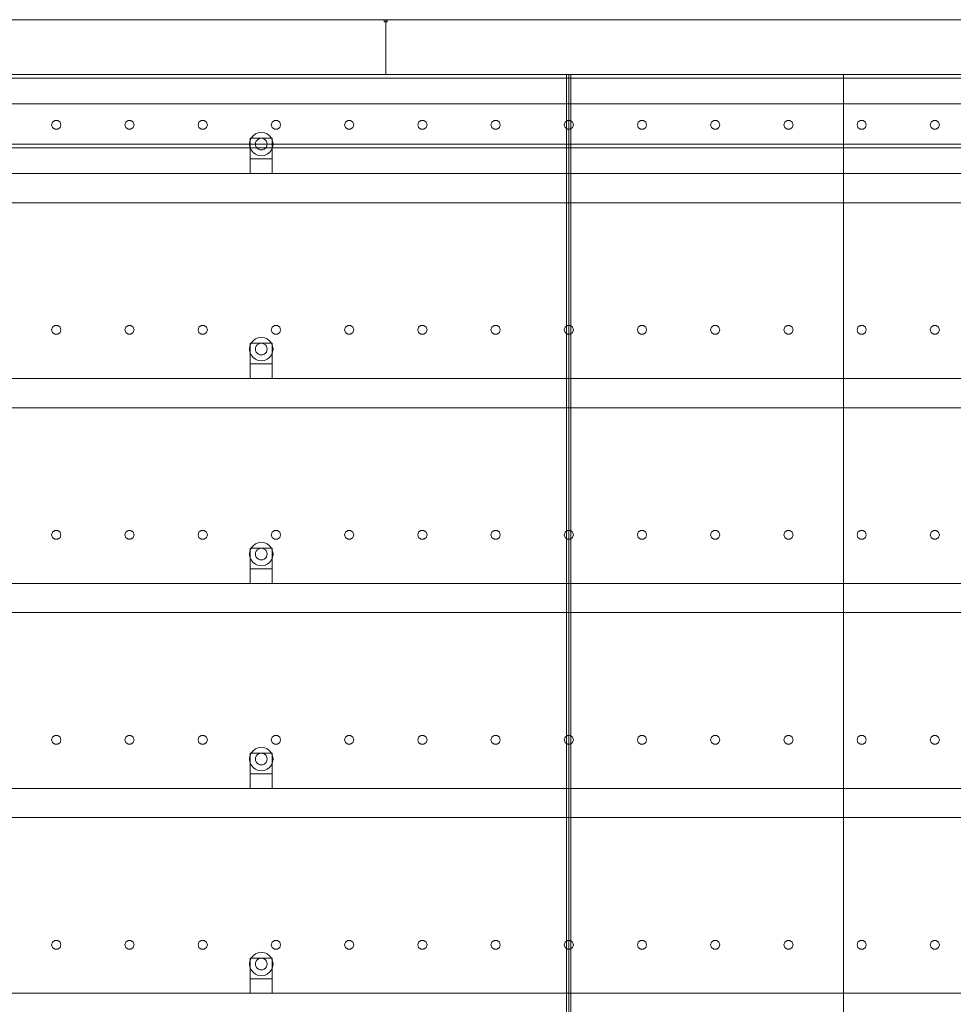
# Model space of a CAD drawing. Header units: millimetres. Extents: x -3490 to 61924, y -72580 to 6847.
# Tile 1003 of 1056: x 56711 to 57986, y 1655 to 3000. Entities that reach past the tile are written whole.
import ezdxf

# ---------------------------------------------------------------- set-up
doc = ezdxf.new("R2010")
doc.units = ezdxf.units.MM
doc.layers.add('lateral_secador', color=7, linetype='Continuous', lineweight=0)

msp = doc.modelspace()

# ---------------------------------------------------------------- linework, layer by layer
at = {"layer": 'lateral_secador'}
for p, q in [((56211.134, 3000), (57211.134, 3000)), ((57209.134, 3000), (57213.134, 3000)), ((57209.134, 3000), (57209.134, 2997)), ((57211.134, 2925), (57211.134, 3000)), ((57211.134, 3000), (58211.134, 3000)), ((57213.134, 2997), (57213.134, 3000)), ((57209.134, 2997), (57213.134, 2997)), ((40461.134, 2925), (60461.134, 2925)), ((40461.134, 2920), (60461.134, 2920)), ((56211.134, 2925), (57211.134, 2925)), ((56461.134, 2925), (57461.134, 2925)), ((57211.134, 2925), (58211.134, 2925)), ((57458.134, 2925), (57464.134, 2925)), ((57458.134, 2925), (57458.134, 60)), ((57461.134, 0), (57461.134, 2925)), ((57461.134, 2925), (57836.134, 2925)), ((57464.134, 60), (57464.134, 2925)), ((57836.134, 0), (57836.134, 2925)), ((57836.134, 2925), (58286.134, 2925)), ((57836.134, 2925), (57836.134, 1400)), ((40461.134, 2885), (60461.134, 2885)), ((56755.997, 2860.082), (56754.784, 2856.35)), ((56754.784, 2856.35), (56755.997, 2852.618)), ((56759.172, 2862.389), (56755.997, 2860.082)), ((56755.997, 2852.618), (56759.172, 2850.311)), ((56763.096, 2862.389), (56759.172, 2862.389)), ((56766.271, 2860.082), (56763.096, 2862.389)), ((56763.096, 2850.311), (56766.271, 2852.618)), ((56767.484, 2856.35), (56766.271, 2860.082)), ((56766.271, 2852.618), (56767.484, 2856.35)), ((56855.997, 2860.082), (56854.784, 2856.35)), ((56854.784, 2856.35), (56855.997, 2852.618)), ((56859.172, 2862.389), (56855.997, 2860.082)), ((56855.997, 2852.618), (56859.172, 2850.311)), ((56863.096, 2862.389), (56859.172, 2862.389)), ((56866.271, 2860.082), (56863.096, 2862.389)), ((56863.096, 2850.311), (56866.271, 2852.618)), ((56867.484, 2856.35), (56866.271, 2860.082)), ((56866.271, 2852.618), (56867.484, 2856.35)), ((56955.997, 2860.082), (56954.784, 2856.35)), ((56954.784, 2856.35), (56955.997, 2852.618)), ((56959.172, 2862.389), (56955.997, 2860.082)), ((56955.997, 2852.618), (56959.172, 2850.311)), ((56963.096, 2862.389), (56959.172, 2862.389)), ((56966.271, 2860.082), (56963.096, 2862.389)), ((56963.096, 2850.311), (56966.271, 2852.618)), ((56967.484, 2856.35), (56966.271, 2860.082)), ((56966.271, 2852.618), (56967.484, 2856.35)), ((57055.997, 2860.082), (57054.784, 2856.35)), ((57054.784, 2856.35), (57055.997, 2852.618)), ((57059.172, 2862.389), (57055.997, 2860.082)), ((57055.997, 2852.618), (57059.172, 2850.311)), ((57063.096, 2862.389), (57059.172, 2862.389)), ((57066.271, 2860.082), (57063.096, 2862.389)), ((57063.096, 2850.311), (57066.271, 2852.618)), ((57067.484, 2856.35), (57066.271, 2860.082)), ((57066.271, 2852.618), (57067.484, 2856.35)), ((57155.997, 2860.082), (57154.784, 2856.35)), ((57154.784, 2856.35), (57155.997, 2852.618)), ((57159.172, 2862.389), (57155.997, 2860.082)), ((57155.997, 2852.618), (57159.172, 2850.311)), ((57163.096, 2862.389), (57159.172, 2862.389)), ((57166.271, 2860.082), (57163.096, 2862.389)), ((57163.096, 2850.311), (57166.271, 2852.618)), ((57167.484, 2856.35), (57166.271, 2860.082)), ((57166.271, 2852.618), (57167.484, 2856.35)), ((57255.997, 2860.082), (57254.784, 2856.35)), ((57254.784, 2856.35), (57255.997, 2852.618)), ((57259.172, 2862.389), (57255.997, 2860.082)), ((57255.997, 2852.618), (57259.172, 2850.311)), ((57263.096, 2862.389), (57259.172, 2862.389)), ((57266.271, 2860.082), (57263.096, 2862.389)), ((57263.096, 2850.311), (57266.271, 2852.618)), ((57267.484, 2856.35), (57266.271, 2860.082)), ((57266.271, 2852.618), (57267.484, 2856.35)), ((57355.997, 2860.082), (57354.784, 2856.35)), ((57354.784, 2856.35), (57355.997, 2852.618)), ((57359.172, 2862.389), (57355.997, 2860.082)), ((57355.997, 2852.618), (57359.172, 2850.311)), ((57363.096, 2862.389), (57359.172, 2862.389)), ((57366.271, 2860.082), (57363.096, 2862.389)), ((57363.096, 2850.311), (57366.271, 2852.618)), ((57367.484, 2856.35), (57366.271, 2860.082)), ((57366.271, 2852.618), (57367.484, 2856.35)), ((57455.997, 2860.082), (57454.784, 2856.35)), ((57454.784, 2856.35), (57455.997, 2852.618)), ((57459.172, 2862.389), (57455.997, 2860.082)), ((57455.997, 2852.618), (57459.172, 2850.311)), ((57463.096, 2862.389), (57459.172, 2862.389)), ((57466.271, 2860.082), (57463.096, 2862.389)), ((57463.096, 2850.311), (57466.271, 2852.618)), ((57467.484, 2856.35), (57466.271, 2860.082)), ((57466.271, 2852.618), (57467.484, 2856.35)), ((57555.997, 2860.082), (57554.784, 2856.35)), ((57554.784, 2856.35), (57555.997, 2852.618)), ((57559.172, 2862.389), (57555.997, 2860.082)), ((57555.997, 2852.618), (57559.172, 2850.311)), ((57563.096, 2862.389), (57559.172, 2862.389)), ((57566.271, 2860.082), (57563.096, 2862.389)), ((57563.096, 2850.311), (57566.271, 2852.618)), ((57567.484, 2856.35), (57566.271, 2860.082)), ((57566.271, 2852.618), (57567.484, 2856.35)), ((57655.997, 2860.082), (57654.784, 2856.35)), ((57654.784, 2856.35), (57655.997, 2852.618)), ((57659.172, 2862.389), (57655.997, 2860.082)), ((57655.997, 2852.618), (57659.172, 2850.311)), ((57663.096, 2862.389), (57659.172, 2862.389)), ((57666.271, 2860.082), (57663.096, 2862.389)), ((57663.096, 2850.311), (57666.271, 2852.618)), ((57667.484, 2856.35), (57666.271, 2860.082)), ((57666.271, 2852.618), (57667.484, 2856.35)), ((57755.997, 2860.082), (57754.784, 2856.35)), ((57754.784, 2856.35), (57755.997, 2852.618)), ((57759.172, 2862.389), (57755.997, 2860.082)), ((57755.997, 2852.618), (57759.172, 2850.311)), ((57763.096, 2862.389), (57759.172, 2862.389)), ((57766.271, 2860.082), (57763.096, 2862.389)), ((57763.096, 2850.311), (57766.271, 2852.618)), ((57767.484, 2856.35), (57766.271, 2860.082)), ((57766.271, 2852.618), (57767.484, 2856.35)), ((57855.997, 2860.082), (57854.784, 2856.35)), ((57854.784, 2856.35), (57855.997, 2852.618)), ((57859.172, 2862.389), (57855.997, 2860.082)), ((57855.997, 2852.618), (57859.172, 2850.311)), ((57863.096, 2862.389), (57859.172, 2862.389)), ((57866.271, 2860.082), (57863.096, 2862.389)), ((57863.096, 2850.311), (57866.271, 2852.618)), ((57867.484, 2856.35), (57866.271, 2860.082)), ((57866.271, 2852.618), (57867.484, 2856.35)), ((57955.997, 2860.082), (57954.784, 2856.35)), ((57954.784, 2856.35), (57955.997, 2852.618)), ((57959.172, 2862.389), (57955.997, 2860.082)), ((57955.997, 2852.618), (57959.172, 2850.311)), ((57963.096, 2862.389), (57959.172, 2862.389)), ((57966.271, 2860.082), (57963.096, 2862.389)), ((57963.096, 2850.311), (57966.271, 2852.618)), ((57967.484, 2856.35), (57966.271, 2860.082)), ((57966.271, 2852.618), (57967.484, 2856.35)), ((56759.172, 2850.311), (56763.096, 2850.311)), ((56859.172, 2850.311), (56863.096, 2850.311)), ((56959.172, 2850.311), (56963.096, 2850.311)), ((57027.277, 2838), (57025.679, 2834.141)), ((57026.134, 2838), (57056.134, 2838)), ((57026.134, 2838), (57026.134, 2810)), ((57029.82, 2841.314), (57027.277, 2838)), ((57033.134, 2843.856), (57029.82, 2841.314)), ((57036.993, 2845.455), (57033.134, 2843.856)), ((57041.134, 2846), (57036.993, 2845.455)), ((57041.134, 2838), (57039.063, 2837.727)), ((57045.275, 2845.455), (57041.134, 2846)), ((57043.204, 2837.727), (57041.134, 2838)), ((57049.134, 2843.856), (57045.275, 2845.455)), ((57052.448, 2841.314), (57049.134, 2843.856)), ((57054.99, 2838), (57052.448, 2841.314)), ((57056.589, 2834.141), (57054.99, 2838)), ((57056.134, 2810), (57056.134, 2838)), ((57059.172, 2850.311), (57063.096, 2850.311)), ((57159.172, 2850.311), (57163.096, 2850.311)), ((57259.172, 2850.311), (57263.096, 2850.311)), ((57359.172, 2850.311), (57363.096, 2850.311)), ((57459.172, 2850.311), (57463.096, 2850.311)), ((57559.172, 2850.311), (57563.096, 2850.311)), ((57659.172, 2850.311), (57663.096, 2850.311)), ((57759.172, 2850.311), (57763.096, 2850.311)), ((57859.172, 2850.311), (57863.096, 2850.311)), ((57959.172, 2850.311), (57963.096, 2850.311)), ((40461.134, 2830), (60461.134, 2830)), ((40461.134, 2825), (60461.134, 2825)), ((57025.679, 2834.141), (57025.134, 2830)), ((57025.134, 2830), (57025.679, 2825.859)), ((57025.679, 2825.859), (57027.277, 2822)), ((57033.406, 2832.071), (57033.134, 2830)), ((57033.134, 2830), (57033.406, 2827.929)), ((57034.206, 2834), (57033.406, 2832.071)), ((57033.406, 2827.929), (57034.206, 2826)), ((57035.477, 2835.657), (57034.206, 2834)), ((57034.206, 2826), (57035.477, 2824.343)), ((57037.134, 2836.928), (57035.477, 2835.657)), ((57039.063, 2837.727), (57037.134, 2836.928)), ((57045.134, 2836.928), (57043.204, 2837.727)), ((57046.791, 2835.657), (57045.134, 2836.928)), ((57048.062, 2834), (57046.791, 2835.657)), ((57046.791, 2824.343), (57048.062, 2826)), ((57048.861, 2832.071), (57048.062, 2834)), ((57048.062, 2826), (57048.861, 2827.929)), ((57049.134, 2830), (57048.861, 2832.071)), ((57048.861, 2827.929), (57049.134, 2830)), ((57054.99, 2822), (57056.589, 2825.859)), ((57057.134, 2830), (57056.589, 2834.141)), ((57056.589, 2825.859), (57057.134, 2830)), ((57027.277, 2822), (57029.82, 2818.686)), ((57029.82, 2818.686), (57033.134, 2816.144)), ((57033.134, 2816.144), (57036.993, 2814.545)), ((57035.477, 2824.343), (57037.134, 2823.072)), ((57036.993, 2814.545), (57041.134, 2814)), ((57037.134, 2823.072), (57039.063, 2822.273)), ((57039.063, 2822.273), (57041.134, 2822)), ((57041.134, 2822), (57043.204, 2822.273)), ((57041.134, 2814), (57045.275, 2814.545)), ((57043.204, 2822.273), (57045.134, 2823.072)), ((57045.134, 2823.072), (57046.791, 2824.343)), ((57045.275, 2814.545), (57049.134, 2816.144)), ((57049.134, 2816.144), (57052.448, 2818.686)), ((57052.448, 2818.686), (57054.99, 2822)), ((57026.134, 2810), (57056.134, 2810)), ((57026.134, 2810), (57026.134, 2790)), ((57056.134, 2790), (57056.134, 2810)), ((40811.134, 2790), (60111.134, 2790)), ((57026.134, 2790), (57056.134, 2790)), ((40811.134, 2750), (60111.134, 2750)), ((56755.997, 2580.082), (56754.784, 2576.35)), ((56754.784, 2576.35), (56755.997, 2572.618)), ((56759.172, 2582.389), (56755.997, 2580.082)), ((56755.997, 2572.618), (56759.172, 2570.311)), ((56763.096, 2582.389), (56759.172, 2582.389)), ((56759.172, 2570.311), (56763.096, 2570.311)), ((56766.271, 2580.082), (56763.096, 2582.389)), ((56763.096, 2570.311), (56766.271, 2572.618)), ((56767.484, 2576.35), (56766.271, 2580.082)), ((56766.271, 2572.618), (56767.484, 2576.35)), ((56855.997, 2580.082), (56854.784, 2576.35)), ((56854.784, 2576.35), (56855.997, 2572.618)), ((56859.172, 2582.389), (56855.997, 2580.082)), ((56855.997, 2572.618), (56859.172, 2570.311)), ((56863.096, 2582.389), (56859.172, 2582.389)), ((56859.172, 2570.311), (56863.096, 2570.311)), ((56866.271, 2580.082), (56863.096, 2582.389)), ((56863.096, 2570.311), (56866.271, 2572.618)), ((56867.484, 2576.35), (56866.271, 2580.082)), ((56866.271, 2572.618), (56867.484, 2576.35)), ((56955.997, 2580.082), (56954.784, 2576.35)), ((56954.784, 2576.35), (56955.997, 2572.618)), ((56959.172, 2582.389), (56955.997, 2580.082)), ((56955.997, 2572.618), (56959.172, 2570.311)), ((56963.096, 2582.389), (56959.172, 2582.389)), ((56959.172, 2570.311), (56963.096, 2570.311)), ((56966.271, 2580.082), (56963.096, 2582.389)), ((56963.096, 2570.311), (56966.271, 2572.618)), ((56967.484, 2576.35), (56966.271, 2580.082)), ((56966.271, 2572.618), (56967.484, 2576.35)), ((57055.997, 2580.082), (57054.784, 2576.35)), ((57054.784, 2576.35), (57055.997, 2572.618)), ((57059.172, 2582.389), (57055.997, 2580.082)), ((57055.997, 2572.618), (57059.172, 2570.311)), ((57063.096, 2582.389), (57059.172, 2582.389)), ((57059.172, 2570.311), (57063.096, 2570.311)), ((57066.271, 2580.082), (57063.096, 2582.389)), ((57063.096, 2570.311), (57066.271, 2572.618)), ((57067.484, 2576.35), (57066.271, 2580.082)), ((57066.271, 2572.618), (57067.484, 2576.35)), ((57155.997, 2580.082), (57154.784, 2576.35)), ((57154.784, 2576.35), (57155.997, 2572.618)), ((57159.172, 2582.389), (57155.997, 2580.082)), ((57155.997, 2572.618), (57159.172, 2570.311)), ((57163.096, 2582.389), (57159.172, 2582.389)), ((57159.172, 2570.311), (57163.096, 2570.311)), ((57166.271, 2580.082), (57163.096, 2582.389)), ((57163.096, 2570.311), (57166.271, 2572.618)), ((57167.484, 2576.35), (57166.271, 2580.082)), ((57166.271, 2572.618), (57167.484, 2576.35)), ((57255.997, 2580.082), (57254.784, 2576.35)), ((57254.784, 2576.35), (57255.997, 2572.618)), ((57259.172, 2582.389), (57255.997, 2580.082)), ((57255.997, 2572.618), (57259.172, 2570.311)), ((57263.096, 2582.389), (57259.172, 2582.389)), ((57259.172, 2570.311), (57263.096, 2570.311)), ((57266.271, 2580.082), (57263.096, 2582.389)), ((57263.096, 2570.311), (57266.271, 2572.618)), ((57267.484, 2576.35), (57266.271, 2580.082)), ((57266.271, 2572.618), (57267.484, 2576.35)), ((57355.997, 2580.082), (57354.784, 2576.35)), ((57354.784, 2576.35), (57355.997, 2572.618)), ((57359.172, 2582.389), (57355.997, 2580.082)), ((57355.997, 2572.618), (57359.172, 2570.311)), ((57363.096, 2582.389), (57359.172, 2582.389)), ((57359.172, 2570.311), (57363.096, 2570.311)), ((57366.271, 2580.082), (57363.096, 2582.389)), ((57363.096, 2570.311), (57366.271, 2572.618)), ((57367.484, 2576.35), (57366.271, 2580.082)), ((57366.271, 2572.618), (57367.484, 2576.35)), ((57455.997, 2580.082), (57454.784, 2576.35)), ((57454.784, 2576.35), (57455.997, 2572.618)), ((57459.172, 2582.389), (57455.997, 2580.082)), ((57455.997, 2572.618), (57459.172, 2570.311)), ((57463.096, 2582.389), (57459.172, 2582.389)), ((57459.172, 2570.311), (57463.096, 2570.311)), ((57466.271, 2580.082), (57463.096, 2582.389)), ((57463.096, 2570.311), (57466.271, 2572.618)), ((57467.484, 2576.35), (57466.271, 2580.082)), ((57466.271, 2572.618), (57467.484, 2576.35)), ((57555.997, 2580.082), (57554.784, 2576.35)), ((57554.784, 2576.35), (57555.997, 2572.618)), ((57559.172, 2582.389), (57555.997, 2580.082)), ((57555.997, 2572.618), (57559.172, 2570.311)), ((57563.096, 2582.389), (57559.172, 2582.389)), ((57559.172, 2570.311), (57563.096, 2570.311)), ((57566.271, 2580.082), (57563.096, 2582.389)), ((57563.096, 2570.311), (57566.271, 2572.618)), ((57567.484, 2576.35), (57566.271, 2580.082)), ((57566.271, 2572.618), (57567.484, 2576.35)), ((57655.997, 2580.082), (57654.784, 2576.35)), ((57654.784, 2576.35), (57655.997, 2572.618)), ((57659.172, 2582.389), (57655.997, 2580.082)), ((57655.997, 2572.618), (57659.172, 2570.311)), ((57663.096, 2582.389), (57659.172, 2582.389)), ((57659.172, 2570.311), (57663.096, 2570.311)), ((57666.271, 2580.082), (57663.096, 2582.389)), ((57663.096, 2570.311), (57666.271, 2572.618)), ((57667.484, 2576.35), (57666.271, 2580.082)), ((57666.271, 2572.618), (57667.484, 2576.35)), ((57755.997, 2580.082), (57754.784, 2576.35)), ((57754.784, 2576.35), (57755.997, 2572.618)), ((57759.172, 2582.389), (57755.997, 2580.082)), ((57755.997, 2572.618), (57759.172, 2570.311)), ((57763.096, 2582.389), (57759.172, 2582.389)), ((57759.172, 2570.311), (57763.096, 2570.311)), ((57766.271, 2580.082), (57763.096, 2582.389)), ((57763.096, 2570.311), (57766.271, 2572.618)), ((57767.484, 2576.35), (57766.271, 2580.082)), ((57766.271, 2572.618), (57767.484, 2576.35)), ((57855.997, 2580.082), (57854.784, 2576.35)), ((57854.784, 2576.35), (57855.997, 2572.618)), ((57859.172, 2582.389), (57855.997, 2580.082)), ((57855.997, 2572.618), (57859.172, 2570.311)), ((57863.096, 2582.389), (57859.172, 2582.389)), ((57859.172, 2570.311), (57863.096, 2570.311)), ((57866.271, 2580.082), (57863.096, 2582.389)), ((57863.096, 2570.311), (57866.271, 2572.618)), ((57867.484, 2576.35), (57866.271, 2580.082)), ((57866.271, 2572.618), (57867.484, 2576.35)), ((57955.997, 2580.082), (57954.784, 2576.35)), ((57954.784, 2576.35), (57955.997, 2572.618)), ((57959.172, 2582.389), (57955.997, 2580.082)), ((57955.997, 2572.618), (57959.172, 2570.311)), ((57963.096, 2582.389), (57959.172, 2582.389)), ((57959.172, 2570.311), (57963.096, 2570.311)), ((57966.271, 2580.082), (57963.096, 2582.389)), ((57963.096, 2570.311), (57966.271, 2572.618)), ((57967.484, 2576.35), (57966.271, 2580.082)), ((57966.271, 2572.618), (57967.484, 2576.35)), ((57027.277, 2558), (57025.679, 2554.141)), ((57026.134, 2558), (57056.134, 2558)), ((57026.134, 2558), (57026.134, 2530)), ((57029.82, 2561.314), (57027.277, 2558)), ((57033.134, 2563.856), (57029.82, 2561.314)), ((57036.993, 2565.455), (57033.134, 2563.856)), ((57035.477, 2555.657), (57034.206, 2554)), ((57037.134, 2556.928), (57035.477, 2555.657)), ((57041.134, 2566), (57036.993, 2565.455)), ((57039.063, 2557.727), (57037.134, 2556.928)), ((57041.134, 2558), (57039.063, 2557.727)), ((57045.275, 2565.455), (57041.134, 2566)), ((57043.204, 2557.727), (57041.134, 2558)), ((57045.134, 2556.928), (57043.204, 2557.727)), ((57046.791, 2555.657), (57045.134, 2556.928)), ((57049.134, 2563.856), (57045.275, 2565.455)), ((57048.062, 2554), (57046.791, 2555.657)), ((57052.448, 2561.314), (57049.134, 2563.856)), ((57054.99, 2558), (57052.448, 2561.314)), ((57056.589, 2554.141), (57054.99, 2558)), ((57056.134, 2530), (57056.134, 2558)), ((57025.679, 2554.141), (57025.134, 2550)), ((57025.134, 2550), (57025.679, 2545.859)), ((57025.679, 2545.859), (57027.277, 2542)), ((57033.406, 2552.071), (57033.134, 2550)), ((57033.134, 2550), (57033.406, 2547.929)), ((57034.206, 2554), (57033.406, 2552.071)), ((57033.406, 2547.929), (57034.206, 2546)), ((57034.206, 2546), (57035.477, 2544.343)), ((57035.477, 2544.343), (57037.134, 2543.072)), ((57037.134, 2543.072), (57039.063, 2542.273)), ((57039.063, 2542.273), (57041.134, 2542)), ((57041.134, 2542), (57043.204, 2542.273)), ((57043.204, 2542.273), (57045.134, 2543.072)), ((57045.134, 2543.072), (57046.791, 2544.343)), ((57046.791, 2544.343), (57048.062, 2546)), ((57048.861, 2552.071), (57048.062, 2554)), ((57048.062, 2546), (57048.861, 2547.929)), ((57049.134, 2550), (57048.861, 2552.071)), ((57048.861, 2547.929), (57049.134, 2550)), ((57054.99, 2542), (57056.589, 2545.859)), ((57057.134, 2550), (57056.589, 2554.141)), ((57056.589, 2545.859), (57057.134, 2550)), ((57026.134, 2530), (57056.134, 2530)), ((57026.134, 2530), (57026.134, 2510)), ((57027.277, 2542), (57029.82, 2538.686)), ((57029.82, 2538.686), (57033.134, 2536.144)), ((57033.134, 2536.144), (57036.993, 2534.545)), ((57036.993, 2534.545), (57041.134, 2534)), ((57041.134, 2534), (57045.275, 2534.545)), ((57045.275, 2534.545), (57049.134, 2536.144)), ((57049.134, 2536.144), (57052.448, 2538.686)), ((57052.448, 2538.686), (57054.99, 2542)), ((57056.134, 2510), (57056.134, 2530)), ((40811.134, 2510), (60111.134, 2510)), ((57026.134, 2510), (57056.134, 2510)), ((40811.134, 2470), (60111.134, 2470)), ((56755.997, 2300.082), (56754.784, 2296.35)), ((56759.172, 2302.389), (56755.997, 2300.082)), ((56763.096, 2302.389), (56759.172, 2302.389)), ((56766.271, 2300.082), (56763.096, 2302.389)), ((56767.484, 2296.35), (56766.271, 2300.082)), ((56855.997, 2300.082), (56854.784, 2296.35)), ((56859.172, 2302.389), (56855.997, 2300.082)), ((56863.096, 2302.389), (56859.172, 2302.389)), ((56866.271, 2300.082), (56863.096, 2302.389)), ((56867.484, 2296.35), (56866.271, 2300.082)), ((56955.997, 2300.082), (56954.784, 2296.35)), ((56959.172, 2302.389), (56955.997, 2300.082)), ((56963.096, 2302.389), (56959.172, 2302.389)), ((56966.271, 2300.082), (56963.096, 2302.389)), ((56967.484, 2296.35), (56966.271, 2300.082)), ((57055.997, 2300.082), (57054.784, 2296.35)), ((57059.172, 2302.389), (57055.997, 2300.082)), ((57063.096, 2302.389), (57059.172, 2302.389)), ((57066.271, 2300.082), (57063.096, 2302.389)), ((57067.484, 2296.35), (57066.271, 2300.082)), ((57155.997, 2300.082), (57154.784, 2296.35)), ((57159.172, 2302.389), (57155.997, 2300.082)), ((57163.096, 2302.389), (57159.172, 2302.389)), ((57166.271, 2300.082), (57163.096, 2302.389)), ((57167.484, 2296.35), (57166.271, 2300.082)), ((57255.997, 2300.082), (57254.784, 2296.35)), ((57259.172, 2302.389), (57255.997, 2300.082)), ((57263.096, 2302.389), (57259.172, 2302.389)), ((57266.271, 2300.082), (57263.096, 2302.389)), ((57267.484, 2296.35), (57266.271, 2300.082)), ((57355.997, 2300.082), (57354.784, 2296.35)), ((57359.172, 2302.389), (57355.997, 2300.082)), ((57363.096, 2302.389), (57359.172, 2302.389)), ((57366.271, 2300.082), (57363.096, 2302.389)), ((57367.484, 2296.35), (57366.271, 2300.082)), ((57455.997, 2300.082), (57454.784, 2296.35)), ((57459.172, 2302.389), (57455.997, 2300.082)), ((57463.096, 2302.389), (57459.172, 2302.389)), ((57466.271, 2300.082), (57463.096, 2302.389)), ((57467.484, 2296.35), (57466.271, 2300.082)), ((57555.997, 2300.082), (57554.784, 2296.35)), ((57559.172, 2302.389), (57555.997, 2300.082)), ((57563.096, 2302.389), (57559.172, 2302.389)), ((57566.271, 2300.082), (57563.096, 2302.389)), ((57567.484, 2296.35), (57566.271, 2300.082)), ((57655.997, 2300.082), (57654.784, 2296.35)), ((57659.172, 2302.389), (57655.997, 2300.082)), ((57663.096, 2302.389), (57659.172, 2302.389)), ((57666.271, 2300.082), (57663.096, 2302.389)), ((57667.484, 2296.35), (57666.271, 2300.082)), ((57755.997, 2300.082), (57754.784, 2296.35)), ((57759.172, 2302.389), (57755.997, 2300.082)), ((57763.096, 2302.389), (57759.172, 2302.389)), ((57766.271, 2300.082), (57763.096, 2302.389)), ((57767.484, 2296.35), (57766.271, 2300.082)), ((57855.997, 2300.082), (57854.784, 2296.35)), ((57859.172, 2302.389), (57855.997, 2300.082)), ((57863.096, 2302.389), (57859.172, 2302.389)), ((57866.271, 2300.082), (57863.096, 2302.389)), ((57867.484, 2296.35), (57866.271, 2300.082)), ((57955.997, 2300.082), (57954.784, 2296.35)), ((57959.172, 2302.389), (57955.997, 2300.082)), ((57963.096, 2302.389), (57959.172, 2302.389)), ((57966.271, 2300.082), (57963.096, 2302.389)), ((57967.484, 2296.35), (57966.271, 2300.082)), ((56754.784, 2296.35), (56755.997, 2292.618)), ((56755.997, 2292.618), (56759.172, 2290.311)), ((56759.172, 2290.311), (56763.096, 2290.311)), ((56763.096, 2290.311), (56766.271, 2292.618)), ((56766.271, 2292.618), (56767.484, 2296.35)), ((56854.784, 2296.35), (56855.997, 2292.618)), ((56855.997, 2292.618), (56859.172, 2290.311)), ((56859.172, 2290.311), (56863.096, 2290.311)), ((56863.096, 2290.311), (56866.271, 2292.618)), ((56866.271, 2292.618), (56867.484, 2296.35)), ((56954.784, 2296.35), (56955.997, 2292.618)), ((56955.997, 2292.618), (56959.172, 2290.311)), ((56959.172, 2290.311), (56963.096, 2290.311)), ((56963.096, 2290.311), (56966.271, 2292.618)), ((56966.271, 2292.618), (56967.484, 2296.35)), ((57054.784, 2296.35), (57055.997, 2292.618)), ((57055.997, 2292.618), (57059.172, 2290.311)), ((57059.172, 2290.311), (57063.096, 2290.311)), ((57063.096, 2290.311), (57066.271, 2292.618)), ((57066.271, 2292.618), (57067.484, 2296.35)), ((57154.784, 2296.35), (57155.997, 2292.618)), ((57155.997, 2292.618), (57159.172, 2290.311)), ((57159.172, 2290.311), (57163.096, 2290.311)), ((57163.096, 2290.311), (57166.271, 2292.618)), ((57166.271, 2292.618), (57167.484, 2296.35)), ((57254.784, 2296.35), (57255.997, 2292.618)), ((57255.997, 2292.618), (57259.172, 2290.311)), ((57259.172, 2290.311), (57263.096, 2290.311)), ((57263.096, 2290.311), (57266.271, 2292.618)), ((57266.271, 2292.618), (57267.484, 2296.35)), ((57354.784, 2296.35), (57355.997, 2292.618)), ((57355.997, 2292.618), (57359.172, 2290.311)), ((57359.172, 2290.311), (57363.096, 2290.311)), ((57363.096, 2290.311), (57366.271, 2292.618)), ((57366.271, 2292.618), (57367.484, 2296.35)), ((57454.784, 2296.35), (57455.997, 2292.618)), ((57455.997, 2292.618), (57459.172, 2290.311)), ((57459.172, 2290.311), (57463.096, 2290.311)), ((57463.096, 2290.311), (57466.271, 2292.618)), ((57466.271, 2292.618), (57467.484, 2296.35)), ((57554.784, 2296.35), (57555.997, 2292.618)), ((57555.997, 2292.618), (57559.172, 2290.311)), ((57559.172, 2290.311), (57563.096, 2290.311)), ((57563.096, 2290.311), (57566.271, 2292.618)), ((57566.271, 2292.618), (57567.484, 2296.35)), ((57654.784, 2296.35), (57655.997, 2292.618)), ((57655.997, 2292.618), (57659.172, 2290.311)), ((57659.172, 2290.311), (57663.096, 2290.311)), ((57663.096, 2290.311), (57666.271, 2292.618)), ((57666.271, 2292.618), (57667.484, 2296.35)), ((57754.784, 2296.35), (57755.997, 2292.618)), ((57755.997, 2292.618), (57759.172, 2290.311)), ((57759.172, 2290.311), (57763.096, 2290.311)), ((57763.096, 2290.311), (57766.271, 2292.618)), ((57766.271, 2292.618), (57767.484, 2296.35)), ((57854.784, 2296.35), (57855.997, 2292.618)), ((57855.997, 2292.618), (57859.172, 2290.311)), ((57859.172, 2290.311), (57863.096, 2290.311)), ((57863.096, 2290.311), (57866.271, 2292.618)), ((57866.271, 2292.618), (57867.484, 2296.35)), ((57954.784, 2296.35), (57955.997, 2292.618)), ((57955.997, 2292.618), (57959.172, 2290.311)), ((57959.172, 2290.311), (57963.096, 2290.311)), ((57963.096, 2290.311), (57966.271, 2292.618)), ((57966.271, 2292.618), (57967.484, 2296.35)), ((57025.679, 2274.141), (57025.134, 2270)), ((57027.277, 2278), (57025.679, 2274.141)), ((57026.134, 2278), (57056.134, 2278)), ((57026.134, 2278), (57026.134, 2250)), ((57029.82, 2281.314), (57027.277, 2278)), ((57033.134, 2283.856), (57029.82, 2281.314)), ((57036.993, 2285.455), (57033.134, 2283.856)), ((57034.206, 2274), (57033.406, 2272.071)), ((57035.477, 2275.657), (57034.206, 2274)), ((57037.134, 2276.928), (57035.477, 2275.657)), ((57041.134, 2286), (57036.993, 2285.455)), ((57039.063, 2277.727), (57037.134, 2276.928)), ((57041.134, 2278), (57039.063, 2277.727)), ((57045.275, 2285.455), (57041.134, 2286)), ((57043.204, 2277.727), (57041.134, 2278)), ((57045.134, 2276.928), (57043.204, 2277.727)), ((57046.791, 2275.657), (57045.134, 2276.928)), ((57049.134, 2283.856), (57045.275, 2285.455)), ((57048.062, 2274), (57046.791, 2275.657)), ((57048.861, 2272.071), (57048.062, 2274)), ((57052.448, 2281.314), (57049.134, 2283.856)), ((57054.99, 2278), (57052.448, 2281.314)), ((57056.589, 2274.141), (57054.99, 2278)), ((57056.134, 2250), (57056.134, 2278)), ((57057.134, 2270), (57056.589, 2274.141)), ((57025.134, 2270), (57025.679, 2265.859)), ((57025.679, 2265.859), (57027.277, 2262)), ((57027.277, 2262), (57029.82, 2258.686)), ((57033.406, 2272.071), (57033.134, 2270)), ((57033.134, 2270), (57033.406, 2267.929)), ((57033.406, 2267.929), (57034.206, 2266)), ((57034.206, 2266), (57035.477, 2264.343)), ((57035.477, 2264.343), (57037.134, 2263.072)), ((57037.134, 2263.072), (57039.063, 2262.273)), ((57039.063, 2262.273), (57041.134, 2262)), ((57041.134, 2262), (57043.204, 2262.273)), ((57043.204, 2262.273), (57045.134, 2263.072)), ((57045.134, 2263.072), (57046.791, 2264.343)), ((57046.791, 2264.343), (57048.062, 2266)), ((57048.062, 2266), (57048.861, 2267.929)), ((57049.134, 2270), (57048.861, 2272.071)), ((57048.861, 2267.929), (57049.134, 2270)), ((57052.448, 2258.686), (57054.99, 2262)), ((57054.99, 2262), (57056.589, 2265.859)), ((57056.589, 2265.859), (57057.134, 2270)), ((57026.134, 2250), (57056.134, 2250)), ((57026.134, 2250), (57026.134, 2230)), ((57029.82, 2258.686), (57033.134, 2256.144)), ((57033.134, 2256.144), (57036.993, 2254.545)), ((57036.993, 2254.545), (57041.134, 2254)), ((57041.134, 2254), (57045.275, 2254.545)), ((57045.275, 2254.545), (57049.134, 2256.144)), ((57049.134, 2256.144), (57052.448, 2258.686)), ((57056.134, 2230), (57056.134, 2250)), ((40811.134, 2230), (60111.134, 2230)), ((57026.134, 2230), (57056.134, 2230)), ((40811.134, 2190), (60111.134, 2190)), ((56755.997, 2020.082), (56754.784, 2016.35)), ((56759.172, 2022.389), (56755.997, 2020.082)), ((56763.096, 2022.389), (56759.172, 2022.389)), ((56766.271, 2020.082), (56763.096, 2022.389)), ((56767.484, 2016.35), (56766.271, 2020.082)), ((56855.997, 2020.082), (56854.784, 2016.35)), ((56859.172, 2022.389), (56855.997, 2020.082)), ((56863.096, 2022.389), (56859.172, 2022.389)), ((56866.271, 2020.082), (56863.096, 2022.389)), ((56867.484, 2016.35), (56866.271, 2020.082)), ((56955.997, 2020.082), (56954.784, 2016.35)), ((56959.172, 2022.389), (56955.997, 2020.082)), ((56963.096, 2022.389), (56959.172, 2022.389)), ((56966.271, 2020.082), (56963.096, 2022.389)), ((56967.484, 2016.35), (56966.271, 2020.082)), ((57055.997, 2020.082), (57054.784, 2016.35)), ((57059.172, 2022.389), (57055.997, 2020.082)), ((57063.096, 2022.389), (57059.172, 2022.389)), ((57066.271, 2020.082), (57063.096, 2022.389)), ((57067.484, 2016.35), (57066.271, 2020.082)), ((57155.997, 2020.082), (57154.784, 2016.35)), ((57159.172, 2022.389), (57155.997, 2020.082)), ((57163.096, 2022.389), (57159.172, 2022.389)), ((57166.271, 2020.082), (57163.096, 2022.389)), ((57167.484, 2016.35), (57166.271, 2020.082)), ((57255.997, 2020.082), (57254.784, 2016.35)), ((57259.172, 2022.389), (57255.997, 2020.082)), ((57263.096, 2022.389), (57259.172, 2022.389)), ((57266.271, 2020.082), (57263.096, 2022.389)), ((57267.484, 2016.35), (57266.271, 2020.082)), ((57355.997, 2020.082), (57354.784, 2016.35)), ((57359.172, 2022.389), (57355.997, 2020.082)), ((57363.096, 2022.389), (57359.172, 2022.389)), ((57366.271, 2020.082), (57363.096, 2022.389)), ((57367.484, 2016.35), (57366.271, 2020.082)), ((57455.997, 2020.082), (57454.784, 2016.35)), ((57459.172, 2022.389), (57455.997, 2020.082)), ((57463.096, 2022.389), (57459.172, 2022.389)), ((57466.271, 2020.082), (57463.096, 2022.389)), ((57467.484, 2016.35), (57466.271, 2020.082)), ((57555.997, 2020.082), (57554.784, 2016.35)), ((57559.172, 2022.389), (57555.997, 2020.082)), ((57563.096, 2022.389), (57559.172, 2022.389)), ((57566.271, 2020.082), (57563.096, 2022.389)), ((57567.484, 2016.35), (57566.271, 2020.082)), ((57655.997, 2020.082), (57654.784, 2016.35)), ((57659.172, 2022.389), (57655.997, 2020.082)), ((57663.096, 2022.389), (57659.172, 2022.389)), ((57666.271, 2020.082), (57663.096, 2022.389)), ((57667.484, 2016.35), (57666.271, 2020.082)), ((57755.997, 2020.082), (57754.784, 2016.35)), ((57759.172, 2022.389), (57755.997, 2020.082)), ((57763.096, 2022.389), (57759.172, 2022.389)), ((57766.271, 2020.082), (57763.096, 2022.389)), ((57767.484, 2016.35), (57766.271, 2020.082)), ((57855.997, 2020.082), (57854.784, 2016.35)), ((57859.172, 2022.389), (57855.997, 2020.082)), ((57863.096, 2022.389), (57859.172, 2022.389)), ((57866.271, 2020.082), (57863.096, 2022.389)), ((57867.484, 2016.35), (57866.271, 2020.082)), ((57955.997, 2020.082), (57954.784, 2016.35)), ((57959.172, 2022.389), (57955.997, 2020.082)), ((57963.096, 2022.389), (57959.172, 2022.389)), ((57966.271, 2020.082), (57963.096, 2022.389)), ((57967.484, 2016.35), (57966.271, 2020.082)), ((56754.784, 2016.35), (56755.997, 2012.618)), ((56755.997, 2012.618), (56759.172, 2010.311)), ((56759.172, 2010.311), (56763.096, 2010.311)), ((56763.096, 2010.311), (56766.271, 2012.618)), ((56766.271, 2012.618), (56767.484, 2016.35)), ((56854.784, 2016.35), (56855.997, 2012.618)), ((56855.997, 2012.618), (56859.172, 2010.311)), ((56859.172, 2010.311), (56863.096, 2010.311)), ((56863.096, 2010.311), (56866.271, 2012.618)), ((56866.271, 2012.618), (56867.484, 2016.35)), ((56954.784, 2016.35), (56955.997, 2012.618)), ((56955.997, 2012.618), (56959.172, 2010.311)), ((56959.172, 2010.311), (56963.096, 2010.311)), ((56963.096, 2010.311), (56966.271, 2012.618)), ((56966.271, 2012.618), (56967.484, 2016.35)), ((57036.993, 2005.455), (57033.134, 2003.856)), ((57041.134, 2006), (57036.993, 2005.455)), ((57045.275, 2005.455), (57041.134, 2006)), ((57049.134, 2003.856), (57045.275, 2005.455)), ((57054.784, 2016.35), (57055.997, 2012.618)), ((57055.997, 2012.618), (57059.172, 2010.311)), ((57059.172, 2010.311), (57063.096, 2010.311)), ((57063.096, 2010.311), (57066.271, 2012.618)), ((57066.271, 2012.618), (57067.484, 2016.35)), ((57154.784, 2016.35), (57155.997, 2012.618)), ((57155.997, 2012.618), (57159.172, 2010.311)), ((57159.172, 2010.311), (57163.096, 2010.311)), ((57163.096, 2010.311), (57166.271, 2012.618)), ((57166.271, 2012.618), (57167.484, 2016.35)), ((57254.784, 2016.35), (57255.997, 2012.618)), ((57255.997, 2012.618), (57259.172, 2010.311)), ((57259.172, 2010.311), (57263.096, 2010.311)), ((57263.096, 2010.311), (57266.271, 2012.618)), ((57266.271, 2012.618), (57267.484, 2016.35)), ((57354.784, 2016.35), (57355.997, 2012.618)), ((57355.997, 2012.618), (57359.172, 2010.311)), ((57359.172, 2010.311), (57363.096, 2010.311)), ((57363.096, 2010.311), (57366.271, 2012.618)), ((57366.271, 2012.618), (57367.484, 2016.35)), ((57454.784, 2016.35), (57455.997, 2012.618)), ((57455.997, 2012.618), (57459.172, 2010.311)), ((57459.172, 2010.311), (57463.096, 2010.311)), ((57463.096, 2010.311), (57466.271, 2012.618)), ((57466.271, 2012.618), (57467.484, 2016.35)), ((57554.784, 2016.35), (57555.997, 2012.618)), ((57555.997, 2012.618), (57559.172, 2010.311)), ((57559.172, 2010.311), (57563.096, 2010.311)), ((57563.096, 2010.311), (57566.271, 2012.618)), ((57566.271, 2012.618), (57567.484, 2016.35)), ((57654.784, 2016.35), (57655.997, 2012.618)), ((57655.997, 2012.618), (57659.172, 2010.311)), ((57659.172, 2010.311), (57663.096, 2010.311)), ((57663.096, 2010.311), (57666.271, 2012.618)), ((57666.271, 2012.618), (57667.484, 2016.35)), ((57754.784, 2016.35), (57755.997, 2012.618)), ((57755.997, 2012.618), (57759.172, 2010.311)), ((57759.172, 2010.311), (57763.096, 2010.311)), ((57763.096, 2010.311), (57766.271, 2012.618)), ((57766.271, 2012.618), (57767.484, 2016.35)), ((57854.784, 2016.35), (57855.997, 2012.618)), ((57855.997, 2012.618), (57859.172, 2010.311)), ((57859.172, 2010.311), (57863.096, 2010.311)), ((57863.096, 2010.311), (57866.271, 2012.618)), ((57866.271, 2012.618), (57867.484, 2016.35)), ((57954.784, 2016.35), (57955.997, 2012.618)), ((57955.997, 2012.618), (57959.172, 2010.311)), ((57959.172, 2010.311), (57963.096, 2010.311)), ((57963.096, 2010.311), (57966.271, 2012.618)), ((57966.271, 2012.618), (57967.484, 2016.35)), ((57025.679, 1994.141), (57025.134, 1990)), ((57027.277, 1998), (57025.679, 1994.141)), ((57026.134, 1998), (57056.134, 1998)), ((57026.134, 1998), (57026.134, 1970)), ((57029.82, 2001.314), (57027.277, 1998)), ((57033.134, 2003.856), (57029.82, 2001.314)), ((57033.406, 1992.071), (57033.134, 1990)), ((57034.206, 1994), (57033.406, 1992.071)), ((57035.477, 1995.657), (57034.206, 1994)), ((57037.134, 1996.928), (57035.477, 1995.657)), ((57039.063, 1997.727), (57037.134, 1996.928)), ((57041.134, 1998), (57039.063, 1997.727)), ((57043.204, 1997.727), (57041.134, 1998)), ((57045.134, 1996.928), (57043.204, 1997.727)), ((57046.791, 1995.657), (57045.134, 1996.928)), ((57048.062, 1994), (57046.791, 1995.657)), ((57048.861, 1992.071), (57048.062, 1994)), ((57049.134, 1990), (57048.861, 1992.071)), ((57052.448, 2001.314), (57049.134, 2003.856)), ((57054.99, 1998), (57052.448, 2001.314)), ((57056.589, 1994.141), (57054.99, 1998)), ((57056.134, 1970), (57056.134, 1998)), ((57057.134, 1990), (57056.589, 1994.141)), ((57025.134, 1990), (57025.679, 1985.859)), ((57025.679, 1985.859), (57027.277, 1982)), ((57027.277, 1982), (57029.82, 1978.686)), ((57029.82, 1978.686), (57033.134, 1976.144)), ((57033.134, 1990), (57033.406, 1987.929)), ((57033.406, 1987.929), (57034.206, 1986)), ((57034.206, 1986), (57035.477, 1984.343)), ((57035.477, 1984.343), (57037.134, 1983.072)), ((57037.134, 1983.072), (57039.063, 1982.273)), ((57039.063, 1982.273), (57041.134, 1982)), ((57041.134, 1982), (57043.204, 1982.273)), ((57043.204, 1982.273), (57045.134, 1983.072)), ((57045.134, 1983.072), (57046.791, 1984.343)), ((57046.791, 1984.343), (57048.062, 1986)), ((57048.062, 1986), (57048.861, 1987.929)), ((57048.861, 1987.929), (57049.134, 1990)), ((57049.134, 1976.144), (57052.448, 1978.686)), ((57052.448, 1978.686), (57054.99, 1982)), ((57054.99, 1982), (57056.589, 1985.859)), ((57056.589, 1985.859), (57057.134, 1990)), ((57026.134, 1970), (57056.134, 1970)), ((57026.134, 1970), (57026.134, 1950)), ((57033.134, 1976.144), (57036.993, 1974.545)), ((57036.993, 1974.545), (57041.134, 1974)), ((57041.134, 1974), (57045.275, 1974.545)), ((57045.275, 1974.545), (57049.134, 1976.144)), ((57056.134, 1950), (57056.134, 1970)), ((40811.134, 1950), (60111.134, 1950)), ((57026.134, 1950), (57056.134, 1950)), ((40811.134, 1910), (60111.134, 1910)), ((56755.997, 1740.082), (56754.784, 1736.35)), ((56754.784, 1736.35), (56755.997, 1732.618)), ((56759.172, 1742.389), (56755.997, 1740.082)), ((56763.096, 1742.389), (56759.172, 1742.389)), ((56766.271, 1740.082), (56763.096, 1742.389)), ((56767.484, 1736.35), (56766.271, 1740.082)), ((56766.271, 1732.618), (56767.484, 1736.35)), ((56855.997, 1740.082), (56854.784, 1736.35)), ((56854.784, 1736.35), (56855.997, 1732.618)), ((56859.172, 1742.389), (56855.997, 1740.082)), ((56863.096, 1742.389), (56859.172, 1742.389)), ((56866.271, 1740.082), (56863.096, 1742.389)), ((56867.484, 1736.35), (56866.271, 1740.082)), ((56866.271, 1732.618), (56867.484, 1736.35)), ((56955.997, 1740.082), (56954.784, 1736.35)), ((56954.784, 1736.35), (56955.997, 1732.618)), ((56959.172, 1742.389), (56955.997, 1740.082)), ((56963.096, 1742.389), (56959.172, 1742.389)), ((56966.271, 1740.082), (56963.096, 1742.389)), ((56967.484, 1736.35), (56966.271, 1740.082)), ((56966.271, 1732.618), (56967.484, 1736.35)), ((57055.997, 1740.082), (57054.784, 1736.35)), ((57054.784, 1736.35), (57055.997, 1732.618)), ((57059.172, 1742.389), (57055.997, 1740.082)), ((57063.096, 1742.389), (57059.172, 1742.389)), ((57066.271, 1740.082), (57063.096, 1742.389)), ((57067.484, 1736.35), (57066.271, 1740.082)), ((57066.271, 1732.618), (57067.484, 1736.35)), ((57155.997, 1740.082), (57154.784, 1736.35)), ((57154.784, 1736.35), (57155.997, 1732.618)), ((57159.172, 1742.389), (57155.997, 1740.082)), ((57163.096, 1742.389), (57159.172, 1742.389)), ((57166.271, 1740.082), (57163.096, 1742.389)), ((57167.484, 1736.35), (57166.271, 1740.082)), ((57166.271, 1732.618), (57167.484, 1736.35)), ((57255.997, 1740.082), (57254.784, 1736.35)), ((57254.784, 1736.35), (57255.997, 1732.618)), ((57259.172, 1742.389), (57255.997, 1740.082)), ((57263.096, 1742.389), (57259.172, 1742.389)), ((57266.271, 1740.082), (57263.096, 1742.389)), ((57267.484, 1736.35), (57266.271, 1740.082)), ((57266.271, 1732.618), (57267.484, 1736.35)), ((57355.997, 1740.082), (57354.784, 1736.35)), ((57354.784, 1736.35), (57355.997, 1732.618)), ((57359.172, 1742.389), (57355.997, 1740.082)), ((57363.096, 1742.389), (57359.172, 1742.389)), ((57366.271, 1740.082), (57363.096, 1742.389)), ((57367.484, 1736.35), (57366.271, 1740.082)), ((57366.271, 1732.618), (57367.484, 1736.35)), ((57455.997, 1740.082), (57454.784, 1736.35)), ((57454.784, 1736.35), (57455.997, 1732.618)), ((57459.172, 1742.389), (57455.997, 1740.082)), ((57463.096, 1742.389), (57459.172, 1742.389)), ((57466.271, 1740.082), (57463.096, 1742.389)), ((57467.484, 1736.35), (57466.271, 1740.082)), ((57466.271, 1732.618), (57467.484, 1736.35)), ((57555.997, 1740.082), (57554.784, 1736.35)), ((57554.784, 1736.35), (57555.997, 1732.618)), ((57559.172, 1742.389), (57555.997, 1740.082)), ((57563.096, 1742.389), (57559.172, 1742.389)), ((57566.271, 1740.082), (57563.096, 1742.389)), ((57567.484, 1736.35), (57566.271, 1740.082)), ((57566.271, 1732.618), (57567.484, 1736.35)), ((57655.997, 1740.082), (57654.784, 1736.35)), ((57654.784, 1736.35), (57655.997, 1732.618)), ((57659.172, 1742.389), (57655.997, 1740.082)), ((57663.096, 1742.389), (57659.172, 1742.389)), ((57666.271, 1740.082), (57663.096, 1742.389)), ((57667.484, 1736.35), (57666.271, 1740.082)), ((57666.271, 1732.618), (57667.484, 1736.35)), ((57755.997, 1740.082), (57754.784, 1736.35)), ((57754.784, 1736.35), (57755.997, 1732.618)), ((57759.172, 1742.389), (57755.997, 1740.082)), ((57763.096, 1742.389), (57759.172, 1742.389)), ((57766.271, 1740.082), (57763.096, 1742.389)), ((57767.484, 1736.35), (57766.271, 1740.082)), ((57766.271, 1732.618), (57767.484, 1736.35)), ((57855.997, 1740.082), (57854.784, 1736.35)), ((57854.784, 1736.35), (57855.997, 1732.618)), ((57859.172, 1742.389), (57855.997, 1740.082)), ((57863.096, 1742.389), (57859.172, 1742.389)), ((57866.271, 1740.082), (57863.096, 1742.389)), ((57867.484, 1736.35), (57866.271, 1740.082)), ((57866.271, 1732.618), (57867.484, 1736.35)), ((57955.997, 1740.082), (57954.784, 1736.35)), ((57954.784, 1736.35), (57955.997, 1732.618)), ((57959.172, 1742.389), (57955.997, 1740.082)), ((57963.096, 1742.389), (57959.172, 1742.389)), ((57966.271, 1740.082), (57963.096, 1742.389)), ((57967.484, 1736.35), (57966.271, 1740.082)), ((57966.271, 1732.618), (57967.484, 1736.35)), ((56755.997, 1732.618), (56759.172, 1730.311)), ((56759.172, 1730.311), (56763.096, 1730.311)), ((56763.096, 1730.311), (56766.271, 1732.618)), ((56855.997, 1732.618), (56859.172, 1730.311)), ((56859.172, 1730.311), (56863.096, 1730.311)), ((56863.096, 1730.311), (56866.271, 1732.618)), ((56955.997, 1732.618), (56959.172, 1730.311)), ((56959.172, 1730.311), (56963.096, 1730.311)), ((56963.096, 1730.311), (56966.271, 1732.618)), ((57033.134, 1723.856), (57029.82, 1721.314)), ((57036.993, 1725.455), (57033.134, 1723.856)), ((57041.134, 1726), (57036.993, 1725.455)), ((57045.275, 1725.455), (57041.134, 1726)), ((57049.134, 1723.856), (57045.275, 1725.455)), ((57052.448, 1721.314), (57049.134, 1723.856)), ((57055.997, 1732.618), (57059.172, 1730.311)), ((57059.172, 1730.311), (57063.096, 1730.311)), ((57063.096, 1730.311), (57066.271, 1732.618)), ((57155.997, 1732.618), (57159.172, 1730.311)), ((57159.172, 1730.311), (57163.096, 1730.311)), ((57163.096, 1730.311), (57166.271, 1732.618)), ((57255.997, 1732.618), (57259.172, 1730.311)), ((57259.172, 1730.311), (57263.096, 1730.311)), ((57263.096, 1730.311), (57266.271, 1732.618)), ((57355.997, 1732.618), (57359.172, 1730.311)), ((57359.172, 1730.311), (57363.096, 1730.311)), ((57363.096, 1730.311), (57366.271, 1732.618)), ((57455.997, 1732.618), (57459.172, 1730.311)), ((57459.172, 1730.311), (57463.096, 1730.311)), ((57463.096, 1730.311), (57466.271, 1732.618)), ((57555.997, 1732.618), (57559.172, 1730.311)), ((57559.172, 1730.311), (57563.096, 1730.311)), ((57563.096, 1730.311), (57566.271, 1732.618)), ((57655.997, 1732.618), (57659.172, 1730.311)), ((57659.172, 1730.311), (57663.096, 1730.311)), ((57663.096, 1730.311), (57666.271, 1732.618)), ((57755.997, 1732.618), (57759.172, 1730.311)), ((57759.172, 1730.311), (57763.096, 1730.311)), ((57763.096, 1730.311), (57766.271, 1732.618)), ((57855.997, 1732.618), (57859.172, 1730.311)), ((57859.172, 1730.311), (57863.096, 1730.311)), ((57863.096, 1730.311), (57866.271, 1732.618)), ((57955.997, 1732.618), (57959.172, 1730.311)), ((57959.172, 1730.311), (57963.096, 1730.311)), ((57963.096, 1730.311), (57966.271, 1732.618)), ((57025.679, 1714.141), (57025.134, 1710)), ((57025.134, 1710), (57025.679, 1705.859)), ((57027.277, 1718), (57025.679, 1714.141)), ((57026.134, 1718), (57056.134, 1718)), ((57026.134, 1718), (57026.134, 1690)), ((57029.82, 1721.314), (57027.277, 1718)), ((57033.406, 1712.071), (57033.134, 1710)), ((57033.134, 1710), (57033.406, 1707.929)), ((57034.206, 1714), (57033.406, 1712.071)), ((57035.477, 1715.657), (57034.206, 1714)), ((57037.134, 1716.928), (57035.477, 1715.657)), ((57039.063, 1717.727), (57037.134, 1716.928)), ((57041.134, 1718), (57039.063, 1717.727)), ((57043.204, 1717.727), (57041.134, 1718)), ((57045.134, 1716.928), (57043.204, 1717.727)), ((57046.791, 1715.657), (57045.134, 1716.928)), ((57048.062, 1714), (57046.791, 1715.657)), ((57048.861, 1712.071), (57048.062, 1714)), ((57049.134, 1710), (57048.861, 1712.071)), ((57048.861, 1707.929), (57049.134, 1710)), ((57054.99, 1718), (57052.448, 1721.314)), ((57056.589, 1714.141), (57054.99, 1718)), ((57056.134, 1690), (57056.134, 1718)), ((57057.134, 1710), (57056.589, 1714.141)), ((57056.589, 1705.859), (57057.134, 1710)), ((57025.679, 1705.859), (57027.277, 1702)), ((57027.277, 1702), (57029.82, 1698.686)), ((57029.82, 1698.686), (57033.134, 1696.144)), ((57033.134, 1696.144), (57036.993, 1694.545)), ((57033.406, 1707.929), (57034.206, 1706)), ((57034.206, 1706), (57035.477, 1704.343)), ((57035.477, 1704.343), (57037.134, 1703.072)), ((57037.134, 1703.072), (57039.063, 1702.273)), ((57039.063, 1702.273), (57041.134, 1702)), ((57041.134, 1702), (57043.204, 1702.273)), ((57043.204, 1702.273), (57045.134, 1703.072)), ((57045.134, 1703.072), (57046.791, 1704.343)), ((57045.275, 1694.545), (57049.134, 1696.144)), ((57046.791, 1704.343), (57048.062, 1706)), ((57048.062, 1706), (57048.861, 1707.929)), ((57049.134, 1696.144), (57052.448, 1698.686)), ((57052.448, 1698.686), (57054.99, 1702)), ((57054.99, 1702), (57056.589, 1705.859)), ((57026.134, 1690), (57056.134, 1690)), ((57026.134, 1690), (57026.134, 1670)), ((57036.993, 1694.545), (57041.134, 1694)), ((57041.134, 1694), (57045.275, 1694.545)), ((57056.134, 1670), (57056.134, 1690)), ((40811.134, 1670), (60111.134, 1670)), ((57026.134, 1670), (57056.134, 1670))]:
    msp.add_line(p, q, dxfattribs=at)

doc.saveas('drawing.dxf')
